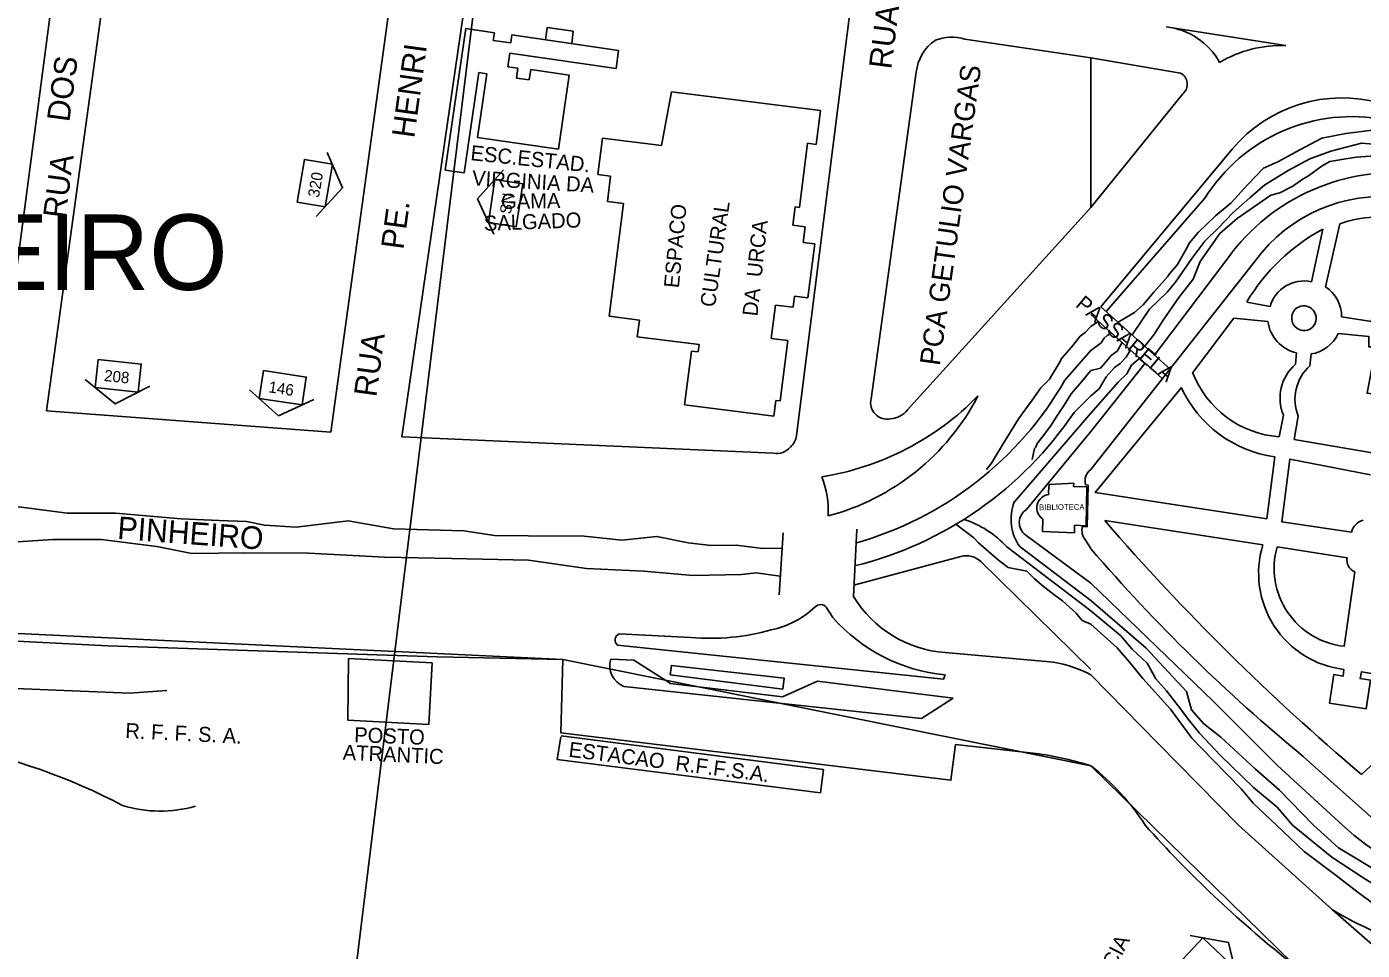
# Model space of a CAD drawing. Extents: x 325709 to 364434, y 7573432 to 7597073.
# Drawn here: x 337399.1 to 337753.4, y 7589968.7 to 7590213.6 of the extents above; entities that cross this region are included whole.
import ezdxf

# ---------------------------------------------------------------- set-up
doc = ezdxf.new("R2010")
doc.units = 0
for name, color, linetype in [('EDIFEXISTENT', 7, 'Continuous'), ('EDIFIDENTIF', 7, 'Continuous'), ('EDIFOBRAEXIS', 7, 'Continuous'), ('FORMATO', 7, 'Continuous'), ('LIMITE_BAIRROS_MUNICIPIOS', 7, 'Continuous'), ('LOGRADOURO', 7, 'Continuous'), ('LOGRADOURO_TEXTO', 7, 'Continuous'), ('NUM_REF', 7, 'Continuous'), ('TUBO_PEAD_GN_125', 7, 'Continuous')]:
    doc.layers.add(name, color=color, linetype=linetype)

# ---------------------------------------------------------------- blocks, each defined once
blk = doc.blocks.new('NUM_REF')
at = {"layer": 'NUM_REF'}
blk.add_lwpolyline([(-4.3125, 0.9375), (0, 3.75), (4.3125, 0.9375)], dxfattribs=at)
blk.add_lwpolyline([(2.875, -1.875), (2.875, 1.875), (-2.875, 1.875), (-2.875, -1.875)], close=True, dxfattribs=at)

msp = doc.modelspace()

# ---------------------------------------------------------------- linework, layer by layer
at = {"layer": 'EDIFEXISTENT'}
for p, q in [((337510.12, 7590175.55), (337515.6, 7590213.15)), ((337515.6, 7590213.15), (337523.18, 7590212.04)), ((337523.18, 7590212.04), (337522.88, 7590209.99)), ((337527.5, 7590209.32), (337527.81, 7590211.45)), ((337527.81, 7590211.45), (337556.14, 7590207.32)), ((337536.73, 7590210.15), (337537.21, 7590213.42)), ((337537.21, 7590213.42), (337544.03, 7590212.42)), ((337544.03, 7590212.42), (337543.68, 7590209.14)), ((337522.88, 7590209.99), (337527.5, 7590209.32)), ((337556.14, 7590207.32), (337555.44, 7590202.55)), ((337527.28, 7590206.66), (337526.74, 7590203.02)), ((337555.44, 7590202.55), (337527.28, 7590206.66)), ((337519.04, 7590201.48), (337515.15, 7590174.86)), ((337518.68, 7590184.29), (337521.14, 7590201.18)), ((337521.14, 7590201.18), (337519.04, 7590201.48)), ((337526.74, 7590203.02), (337529.42, 7590202.63)), ((337529.42, 7590202.63), (337529.03, 7590200)), ((337529.03, 7590200), (337532.39, 7590199.51)), ((337532.39, 7590199.51), (337532.8, 7590202.29)), ((337532.8, 7590202.29), (337543.01, 7590200.8)), ((337543.01, 7590200.8), (337540.14, 7590181.16)), ((337567.54, 7590182.1), (337570.16, 7590196.39)), ((337570.16, 7590196.39), (337609.67, 7590191.4)), ((337609.67, 7590191.4), (337608.54, 7590182.43)), ((337540.14, 7590181.16), (337518.68, 7590184.29)), ((337550.65, 7590174.45), (337551.87, 7590184.07)), ((337551.87, 7590184.07), (337567.54, 7590182.1)), ((337606.22, 7590182.73), (337604.07, 7590165.69)), ((337608.54, 7590182.43), (337606.22, 7590182.73)), ((337515.15, 7590174.86), (337510.12, 7590175.55)), ((337554, 7590174.03), (337550.65, 7590174.45)), ((337553.15, 7590167.3), (337554, 7590174.03)), ((337557.42, 7590166.76), (337553.15, 7590167.3)), ((337553.64, 7590136.86), (337557.42, 7590166.76)), ((337602.92, 7590165.84), (337602.31, 7590161.01)), ((337604.07, 7590165.69), (337602.92, 7590165.84)), ((337602.31, 7590161.01), (337605.64, 7590160.59)), ((337605.64, 7590160.59), (337605.11, 7590156.41)), ((337605.11, 7590156.41), (337608.15, 7590156.03)), ((337608.15, 7590156.03), (337606.35, 7590141.73)), ((337597.73, 7590139.83), (337596.61, 7590130.99)), ((337602.39, 7590139.24), (337597.73, 7590139.83)), ((337602.76, 7590142.19), (337602.39, 7590139.24)), ((337606.35, 7590141.73), (337602.76, 7590142.19)), ((337561.64, 7590135.85), (337553.64, 7590136.86)), ((337700.32, 7590120.31), (337681.39, 7590137.32)), ((337702.56, 7590122.72), (337684.06, 7590139.34)), ((337561.08, 7590131.4), (337561.64, 7590135.85)), ((337577.5, 7590129.33), (337561.08, 7590131.4)), ((337577.25, 7590127.39), (337577.5, 7590129.33)), ((337596.61, 7590130.99), (337601, 7590130.43)), ((337601, 7590130.43), (337598.98, 7590114.39)), ((337573.65, 7590113.35), (337575.46, 7590127.62)), ((337575.46, 7590127.62), (337577.25, 7590127.39)), ((337597.32, 7590110.36), (337573.65, 7590113.35)), ((337597.85, 7590114.54), (337597.32, 7590110.36)), ((337598.98, 7590114.39), (337597.85, 7590114.54)), ((337670.19, 7590090.33), (337670.3, 7590092.2)), ((337670.25, 7590089.62), (337670.19, 7590090.33)), ((337670.3, 7590092.2), (337676.85, 7590092.61)), ((337676.85, 7590092.61), (337676.82, 7590091.73)), ((337676.82, 7590091.73), (337680.32, 7590091.62)), ((337680.32, 7590091.62), (337680.15, 7590081.31)), ((337619.29, 7590080.42), (337618.45, 7590062.52)), ((337668.53, 7590079.73), (337668.64, 7590083.05)), ((337677.04, 7590079.46), (337668.53, 7590079.73)), ((337677.1, 7590081.41), (337677.04, 7590079.46)), ((337680.15, 7590081.31), (337677.1, 7590081.41)), ((337599.82, 7590079.39), (337598.75, 7590062.95)), ((337484.3, 7590029.71), (337484.49, 7590046.1)), ((337484.49, 7590046.1), (337506.65, 7590044.97)), ((337506.65, 7590044.97), (337505.81, 7590028.61)), ((337505.81, 7590028.61), (337484.3, 7590029.71)), ((337539.83, 7590019.34), (337540.76, 7590025.3)), ((337540.86, 7590025.55), (337610.46, 7590016.68)), ((337609.66, 7590010.44), (337539.83, 7590019.34)), ((337610.46, 7590016.68), (337609.66, 7590010.44))]:
    msp.add_line(p, q, dxfattribs=at)
msp.add_arc((337670.7, 7590086.03), 3.62, 97.1295, 235.3148, dxfattribs=at)
at = {"layer": 'EDIFOBRAEXIS'}
for p, q in [((337701.35, 7590213.57), (337733.08, 7590208.63)), ((337681.39, 7590205.41), (337705.18, 7590201.32)), ((337705.8, 7590195.84), (337681.39, 7590165.65)), ((337684.06, 7590139.34), (337718.92, 7590181.2)), ((337685.48, 7590138.15), (337711.67, 7590168.13)), ((337743.62, 7590144.61), (337747.4, 7590161.35)), ((337742.9, 7590159.96), (337739.91, 7590146.02)), ((337698.2, 7590126.47), (337718.87, 7590153.8)), ((337728.94, 7590139.47), (337722.77, 7590140.63)), ((337708.41, 7590121.97), (337719.33, 7590136.34)), ((337719.33, 7590136.34), (337728.34, 7590135.48)), ((337681.39, 7590134.15), (337683.35, 7590135.5)), ((337674.53, 7590119.87), (337681.39, 7590127.79)), ((337735.94, 7590127.12), (337735.68, 7590124.12)), ((337739.49, 7590123.73), (337739.83, 7590126.86)), ((337676.97, 7590111.36), (337681.39, 7590115.74)), ((337681.39, 7590111.19), (337661.1, 7590087.61)), ((337732.49, 7590110.59), (337731.31, 7590104.88)), ((337735.29, 7590104.18), (337736.4, 7590110.32)), ((337681.39, 7590106.25), (337664.36, 7590085.62)), ((337685.07, 7590082.67), (337727.04, 7590076.24)), ((337664.11, 7590078.83), (337681.39, 7590066.03)), ((337618.55, 7590065.5), (337646.93, 7590073.17)), ((337681.39, 7590058.75), (337659.1, 7590075.73)), ((337662.61, 7590075.68), (337681.39, 7590061.47)), ((337730.79, 7590075.68), (337749.36, 7590072.83)), ((337652.22, 7590071.79), (337681.39, 7590043.16)), ((337751.4, 7590069.04), (337748.57, 7590049.32)), ((337611.22, 7590059.73), (337612.94, 7590056.97)), ((337556.29, 7590052.6), (337575.3, 7590051.66)), ((337671.52, 7590045.1), (337642.75, 7590047.66)), ((337599.65, 7590037.99), (337569.82, 7590041.79)), ((337608.91, 7590040.05), (337644.87, 7590035.54)), ((337767.12, 7590028.36), (337753.21, 7590015.33)), ((337730.81, 7590006.68), (337734.91, 7590001.91))]:
    msp.add_line(p, q, dxfattribs=at)
for points in [[(337688.67, 7590135.26), (337692.98, 7590137.82), (337695.24, 7590139.87), (337698.08, 7590143.24), (337701.72, 7590147.3), (337702.16, 7590148.03), (337704.37, 7590150.59), (337706.75, 7590154.86), (337707.54, 7590156.28), (337709.84, 7590159.09), (337714.47, 7590163.52), (337718.6, 7590166.92), (337723.06, 7590171.78), (337727.19, 7590176.09), (337730.98, 7590177.76), (337736.79, 7590180.99), (337742.69, 7590184.05), (337749.07, 7590185.28), (337755.99, 7590186.2)], [(337692.38, 7590131.95), (337696.94, 7590138.77), (337701.66, 7590143.26), (337703.83, 7590145.92), (337708.22, 7590152.21), (337711.63, 7590156.75), (337715.2, 7590160.24), (337719.18, 7590164.35), (337723.66, 7590168.3), (337727.59, 7590171.67), (337733.72, 7590175.54), (337739.45, 7590178.57), (337745.09, 7590180.61), (337753.23, 7590182.78), (337761.54, 7590182.02), (337770.79, 7590180.72), (337779.76, 7590180.06), (337786.89, 7590178.64), (337793.12, 7590177.55), (337798.5, 7590176.27)], [(337695.64, 7590128.79), (337698.12, 7590131.91), (337700.54, 7590135.84), (337704.7, 7590141.85), (337708.53, 7590146.72), (337710.37, 7590151.36), (337715.58, 7590158.79), (337720.19, 7590162.77), (337729.1, 7590168.97), (337731.57, 7590169.55), (337735, 7590171.34), (337737.75, 7590173.29), (337739.15, 7590174.05), (337742.72, 7590176.73), (337744.83, 7590177.87), (337747.93, 7590178.45), (337751.8, 7590179.07), (337762.88, 7590179.8), (337771.06, 7590179.55), (337777.16, 7590179.05), (337784.02, 7590178.06), (337790.01, 7590177.03), (337794.96, 7590175.69), (337798.34, 7590175)], [(337764.11, 7590150.37), (337759.85, 7590151.02), (337758.19, 7590138.85), (337756.1, 7590139.06), (337755.84, 7590135.5), (337747.89, 7590136.69)], [(337681.39, 7590134.15), (337679.89, 7590132.57), (337678.58, 7590131.59), (337676.29, 7590128.64), (337673.67, 7590125.7), (337673.02, 7590124.39), (337670.4, 7590120.14), (337668.11, 7590117.84), (337665.82, 7590114.57), (337662.22, 7590109.66), (337657.96, 7590102.79), (337655.02, 7590097.88), (337653.71, 7590096.25)], [(337681.39, 7590127.79), (337684.15, 7590129.79), (337684.97, 7590131.08), (337685.75, 7590131.76), (337686.97, 7590132.42)], [(337681.39, 7590122.48), (337683.98, 7590123.09), (337685.12, 7590124.43), (337686.8, 7590126.41), (337688.41, 7590127.62), (337689.68, 7590129.9)], [(337747.01, 7590132.27), (337755.14, 7590131.46), (337755.13, 7590128.77), (337757.02, 7590128.76), (337754.67, 7590116.42), (337758.63, 7590115.95), (337756.53, 7590100.53), (337735.29, 7590104.18)], [(337681.39, 7590115.74), (337683.56, 7590117.61), (337685.42, 7590120.78), (337687.63, 7590123.23), (337689.13, 7590124.34), (337690.74, 7590126.02), (337691.81, 7590127.79)], [(337681.39, 7590111.19), (337688.61, 7590119.37), (337690.95, 7590121.62), (337692.18, 7590123.85), (337694.54, 7590125.88)], [(337681.39, 7590122.48), (337678.91, 7590119.48), (337676.16, 7590116.32), (337674.33, 7590113.26), (337672.37, 7590110.32), (337670.73, 7590107.7), (337668.44, 7590104.76), (337667.13, 7590103.12), (337666.8, 7590102.14), (337666.47, 7590101.81), (337665.82, 7590098.87)], [(337681.39, 7590106.25), (337695.81, 7590124.43), (337695.81, 7590124.43)], [(337730.17, 7590099.57), (337728.05, 7590083.16), (337682.56, 7590090.14), (337705.4, 7590117.96)], [(337750.52, 7590079.61), (337732.08, 7590082.33), (337734.18, 7590098.97), (337755.54, 7590094.77)], [(337599.37, 7590075.34), (337594.35, 7590075.22), (337587.28, 7590076.12), (337580.67, 7590076.03), (337574.59, 7590076.74), (337566.31, 7590078.45), (337556.97, 7590077.44), (337546.95, 7590078.52), (337532.14, 7590078.66), (337523.25, 7590078.69), (337515.11, 7590079.99), (337496.4, 7590080.5), (337484.41, 7590082.56), (337470.59, 7590080.88), (337462.17, 7590081.45), (337457.41, 7590082.4), (337450.17, 7590082.7), (337440.06, 7590083.12), (337422.69, 7590084.6), (337409.86, 7590084.59), (337397.05, 7590086.3), (337377.91, 7590085.63), (337366.93, 7590086.35)], [(337645.61, 7590081.68), (337650.32, 7590078.09), (337651.63, 7590076.78), (337656.86, 7590072.2), (337659.48, 7590070.23), (337664.39, 7590069.25), (337666.36, 7590067.29), (337668.32, 7590065.65), (337669.96, 7590064.34), (337671.59, 7590063.03), (337673.89, 7590061.4), (337677.49, 7590058.13), (337677.81, 7590057.8), (337679.12, 7590056.16), (337681.39, 7590055.21)], [(337366.49, 7590078.47), (337372.5, 7590078.02), (337380.3, 7590077.71), (337391.33, 7590076.69), (337406.08, 7590077.64), (337418.84, 7590077.63), (337433.64, 7590075.83), (337442.91, 7590073.98), (337457.01, 7590074.12), (337473.88, 7590074.07), (337494.06, 7590072.97), (337511.89, 7590072.65), (337532.26, 7590072.16), (337547.62, 7590069.95), (337562.82, 7590069.21), (337571.86, 7590068.45), (337575.79, 7590068.11), (337584.45, 7590068.24), (337588.75, 7590068.4), (337592.62, 7590068.77), (337599, 7590067.91)], [(337681.39, 7590066.03), (337713.84, 7590034.8), (337730.94, 7590017.75), (337748.13, 7590001.91)], [(337681.39, 7590061.47), (337695.98, 7590048.93), (337706.81, 7590037.35), (337708.12, 7590032.48)], [(337681.39, 7590058.75), (337689.29, 7590052.15), (337692.35, 7590048.56), (337696.33, 7590044.82), (337698.65, 7590040.73), (337701.43, 7590037.5), (337704.57, 7590033.5), (337707.6, 7590029.56), (337710.26, 7590026.26), (337715.8, 7590020.33), (337724.56, 7590011.9), (337730.81, 7590006.68)], [(337681.39, 7590055.21), (337688.42, 7590048.93), (337691.63, 7590045.11), (337695.23, 7590040.76), (337702.51, 7590032.62), (337708.2, 7590024.99), (337713.87, 7590019.09), (337721.39, 7590011.4), (337724.45, 7590007.72), (337730.6, 7590001.91)], [(337642.73, 7590041.73), (337642.3, 7590040.58), (337555.87, 7590049.67)], [(337554.06, 7590045.95), (337560.19, 7590045.61), (337569.86, 7590039.43), (337599.58, 7590035.9), (337608.91, 7590040.05)], [(337569.82, 7590041.79), (337570.16, 7590044.24), (337600.01, 7590040.89), (337599.65, 7590037.99)], [(337681.39, 7590041.77), (337699.26, 7590023.55), (337720.58, 7590001.91)], [(337748.53, 7590043.2), (337748.33, 7590041.43), (337745.84, 7590041.82), (337744.69, 7590034.28), (337754.45, 7590032.78), (337755.61, 7590040.32), (337752.8, 7590040.75), (337753.21, 7590042.6), (337764.28, 7590040.74)], [(337644.87, 7590035.54), (337636.46, 7590030.21), (337557.56, 7590038.7)], [(337708.12, 7590032.48), (337711.31, 7590028.84), (337715.84, 7590025.23), (337725.05, 7590016.77), (337731.48, 7590011.2), (337740.47, 7590001.91)], [(337720.58, 7590001.91), (337745.49, 7589979.44), (337765.23, 7589962.25), (337768.31, 7589969.08)], [(337730.6, 7590001.91), (337737.94, 7589994.9), (337746.5, 7589988.52), (337752.34, 7589984.03), (337760.93, 7589977.65), (337765.41, 7589975.56), (337769.95, 7589973.76)], [(337734.91, 7590001.91), (337745.29, 7589993.42), (337754.06, 7589987.7), (337762.59, 7589982.44), (337767.31, 7589979.81), (337771.76, 7589977.97)], [(337740.47, 7590001.91), (337747.06, 7589995.92), (337758.38, 7589989.09), (337767.19, 7589984.92), (337773, 7589981.84)]]:
    msp.add_lwpolyline(points, dxfattribs=at)
for centre, radius, start, end in [((337699.48, 7590195.3), 18.37, 28.9046, 84.142), ((337731.89, 7590176.57), 32.08, 87.8757, 120.607), ((337703.67, 7590198.37), 3.31, 310.0331, 62.859), ((337748, 7590156.77), 37.98, 74.0294, 139.9682), ((337750.55, 7590144.05), 45.74, 78.6112, 148.2228), ((337762.07, 7590120.26), 54.69, 81.0607, 142.1711), ((337758.72, 7590128.95), 34.31, 78.6421, 109.2605), ((337768.1, 7590113.57), 52.8, 118.5118, 149.1641), ((337737.95, 7590136.83), 9.39, 77.9721, 163.7015), ((337738.76, 7590136.88), 9.14, 358.8614, 57.8465), ((337737.97, 7590136.37), 3.3, 117.6592, 301.0606), ((337737.88, 7590136.32), 3.31, 302.8832, 115.8367), ((337738.3, 7590136.9), 10.06, 188.1326, 256.4295), ((337738.42, 7590136.19), 9.44, 278.5697, 335.4853), ((337743.44, 7590115.15), 11.86, 130.8521, 202.6225), ((337747.67, 7590114.79), 12.12, 132.4295, 201.6298), ((337593.6, 7590166.64), 93.47, 285.7211, 329.9705), ((337733.36, 7590131.52), 26.72, 200.9401, 265.5791), ((337598.24, 7590167.78), 74.45, 279.1037, 315.6227), ((337595.53, 7590144.84), 63.06, 284.8885, 332.4903), ((337734.57, 7590131.38), 32.11, 204.6942, 262.121), ((337595.11, 7590166.44), 98.66, 283.8484, 326.0692), ((337586.07, 7590085), 25.68, 357.5312, 21.1524), ((337672.69, 7590083.01), 12.47, 158.3904, 216.0153), ((337666.51, 7590082.14), 4.09, 121.744, 234.0318), ((337639.37, 7590057.41), 26.92, 42.8777, 71.8449), ((338148.78, 7590483.77), 613.11, 220.85836, 229.81978), ((337754.79, 7590078.55), 4.4, 104.9681, 166.0803), ((337751.59, 7590068.7), 25.69, 162.9464, 263.1577), ((337648.31, 7590067.65), 5.69, 46.6272, 104.0403), ((337750.88, 7590070.06), 20.86, 164.3719, 263.6442), ((337752.85, 7590072.27), 3.54, 170.8327, 245.8923), ((337645.05, 7590078.71), 31.13, 211.3297, 265.7659), ((337591.61, 7590077.34), 24.2, 281.8742, 313.2615), ((337609.72, 7590058.27), 2.1, 44.1675, 136.4456), ((337647.2, 7590087.2), 45.69, 221.4223, 264.387), ((337556.89, 7590051.02), 1.69, 110.8255, 232.9697), ((337580.36, 7590112.34), 60.89, 265.2425, 285.4634), ((337559.6, 7590044.16), 5.82, 162.0334, 249.4441), ((337666.35, 7590013.45), 32.06, 62.023, 80.7276), ((337801.56, 7590060.48), 79.28, 227.6256, 250.9516), ((337805.11, 7590080.52), 117.36, 239.4646, 251.7224)]:
    msp.add_arc(centre, radius, start, end, dxfattribs=at)
at = {"layer": 'LIMITE_BAIRROS_MUNICIPIOS'}
msp.add_lwpolyline([(337477.59, 7589891.74), (337531.64, 7590331.39), (337129.11, 7590390.85), (337078.34, 7590066.11), (337477.59, 7589891.74)], dxfattribs=at)
at = {"layer": 'LOGRADOURO'}
for p, q in [((337511.27, 7590334.93), (337479.78, 7590106.14)), ((337498.62, 7590104.91), (337531.64, 7590331.39)), ((337630.05, 7590316.95), (337603.31, 7590105.19)), ((337413.78, 7590280.55), (337391.44, 7590112.03)), ((337404.36, 7590111.76), (337426.67, 7590273.96)), ((337647.94, 7590210.35), (337681.39, 7590205.41)), ((337681.39, 7590205.41), (337681.39, 7590165.65)), ((337623.09, 7590114.96), (337635.07, 7590201.59)), ((337681.39, 7590165.65), (337632.75, 7590112.01)), ((337681.39, 7590096.2), (337726.78, 7590153.77)), ((337479.78, 7590106.14), (337404.36, 7590111.76)), ((337498.62, 7590104.91), (337597.22, 7590100.52)), ((337681.39, 7590075.22), (337679.96, 7590077.48)), ((337645.52, 7590023.25), (337667.71, 7590020.8)), ((337737.75, 7590020.12), (337758.13, 7590001.91))]:
    msp.add_line(p, q, dxfattribs=at)
for points in [[(337679.15, 7590081.12), (337680.42, 7590081.05), (337680.71, 7590092.05), (337680.02, 7590092.19)], [(337229.43, 7590059.23), (337420.6, 7590049.47), (337507.98, 7590046.55), (337541.37, 7590045.79)], [(337541.37, 7590045.79), (337540.77, 7590026.39), (337644.27, 7590013.79), (337645.52, 7590023.25)], [(337436.26, 7590037.63), (337426.39, 7590036.93), (337337.73, 7590040.51), (337337.73, 7590040.51), (337321.74, 7590041.18)]]:
    msp.add_lwpolyline(points, dxfattribs=at)
for centre, radius, start, end in [((337644.5, 7590198.99), 11.87, 73.1165, 111.6668), ((337646.78, 7590200.31), 11.77, 124.4526, 173.7473), ((337758.46, 7590127.34), 41.25, 79.3652, 140.1579), ((337627.38, 7590113.97), 4.41, 167.1189, 281.8076), ((337627.86, 7590115.9), 6.25, 273.896, 321.5367), ((337598.35, 7590105.9), 5.02, 311.5963, 351.9435), ((337597.99, 7590105.32), 4.86, 260.901, 319.2688), ((337683.48, 7590093.25), 3.62, 125.2831, 197.0957), ((337683.26, 7590080.12), 4.23, 166.2395, 218.6035), ((338027.68, 7590373.03), 456.74, 220.6955, 230.5955), ((337349.49, 7589864.66), 161.03, 62.2164, 79.1437), ((337653.77, 7589928.63), 93.22, 72.7622, 81.3997), ((337642.72, 7589967.8), 63.1, 32.7291, 52.2038), ((337434.54, 7590039.39), 33.77, 252.7908, 286.0562), ((337927.35, 7590208.62), 310.39, 221.7565, 231.448)]:
    msp.add_arc(centre, radius, start, end, dxfattribs=at)
at = {"layer": 'TUBO_PEAD_GN_125'}
for q in [(336669.06, 7590087.52), (337681.39, 7590017.66)]:
    msp.add_line((337541.37, 7590045.79), q, dxfattribs=at)
msp.add_lwpolyline([(337681.39, 7590017.66), (337734.94, 7589965.23), (337753.22, 7589950.34), (337767.37, 7589937.33)], dxfattribs=at)

# ---------------------------------------------------------------- block references
at = {"layer": 'FORMATO'}
for p, xscale, yscale, rotation in [((337475.53, 7590172.13), 1.9999999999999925, 1.999999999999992, -99.71589097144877), ((337526.15, 7590166.83), 1.9999999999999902, 1.9999999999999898, 81.3795703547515), ((337423.39, 7590121.06), 1.999999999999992, 1.9999999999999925, 173.95214963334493), ((337467.03, 7590117.89), 1.9999999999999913, 1.9999999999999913, 171.3897665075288), ((337712.72, 7589965.34), 1.9999999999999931, 1.9999999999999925, -43.45675396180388)]:
    msp.add_blockref('NUM_REF', p, dxfattribs=dict(at, xscale=xscale, yscale=yscale, rotation=rotation))

# ---------------------------------------------------------------- texts
for s, rotation, p in [('320', 80.2841, (337476.63, 7590168.19)), ('SN', 81.3796, (337527.54, 7590163.79)), ('208', 353.9521, (337419.53, 7590119.7)), ('146', 351.3898, (337463.12, 7590116.71))]:
    msp.add_text(s, height=3, rotation=rotation).set_placement(p)
at = {"layer": 'EDIFIDENTIF'}
for s, height, rotation, p in [('ESC.ESTAD.', 4, 354.0978, (337516.71, 7590178.26)), ('VIRGINIA DA', 4, 356.5454, (337517.17, 7590171.55)), ('GAMA', 4, 0.7362, (337524.96, 7590165.32)), ('ESPACO', 4, 84.6618, (337572.11, 7590144.21)), ('CULTURAL', 4, 81.9819, (337581.69, 7590139.1)), ('SALGADO', 4, 2.0885, (337520.45, 7590159.49)), ('DA  URCA', 4, 83.8694, (337592.94, 7590136.72)), ('PASSARELA', 4, 320.2186, (337677.1, 7590139.59)), ('BIBLIOTECA', 1.53, 0.5867, (337667.67, 7590085.42)), ('R. F. F. S. A.', 4, 357.1649, (337425.2, 7590025.01)), ('POSTO', 4, 357.8681, (337485.93, 7590023.91)), ('ATRANTIC', 4, 357.4564, (337482.9, 7590019.25)), ('ESTACAO  R.F.F.S.A.', 4, 352.7091, (337542.72, 7590020.07)), ('DELEGACIA', 4, 62.6351, (337677.79, 7589944.29))]:
    msp.add_text(s, height=height, rotation=rotation, dxfattribs=at).set_placement(p)
at = {"layer": 'LIMITE_BAIRROS_MUNICIPIOS'}
msp.add_text('BAIRRO JOAO PINHEIRO', height=20, dxfattribs=at).set_placement((337132.93, 7590143.84))
at = {"layer": 'LOGRADOURO_TEXTO'}
for s, height, rotation, p in [('RUA', 6, 82.7551, (337628.44, 7590202.2)), ('HENRI', 6, 82.1612, (337501.9, 7590183.92)), ('DOS', 6, 82.4487, (337410.41, 7590188.19)), ('PCA GETULIO VARGAS', 5.38, 82.1243, (337641.32, 7590123.55)), ('RUA', 6, 82.4487, (337409.37, 7590162.61)), ('PE.', 6, 82.1612, (337499.02, 7590154.37)), ('RUA', 6, 82.1612, (337491.83, 7590115.25)), ('PINHEIRO', 6, 355.7348, (337423.02, 7590077.82))]:
    msp.add_text(s, height=height, rotation=rotation, dxfattribs=at).set_placement(p)

doc.saveas('drawing.dxf')
